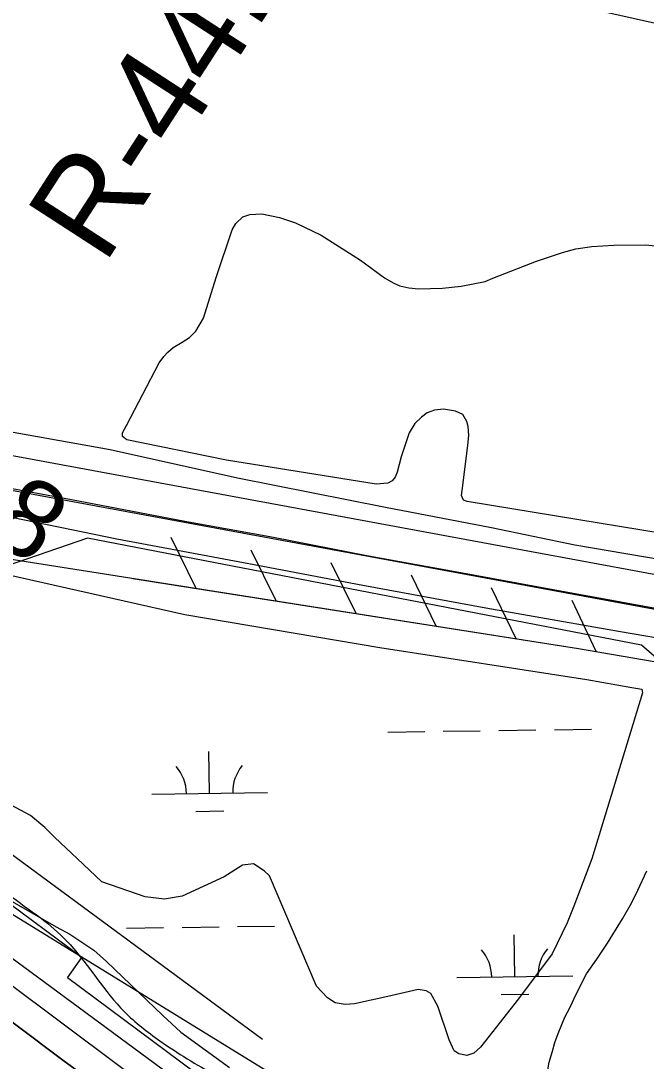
# Model space of a CAD drawing. Extents: x 3767014 to 3805179, y 361544 to 387384.
# Drawn here: x 3784890 to 3785430, y 380287 to 381185 of the extents above; entities that cross this region are included whole.
import ezdxf

# ---------------------------------------------------------------- set-up
doc = ezdxf.new("R2010")
doc.units = 0
for name, color, linetype in [('V-FLOD-BASE', 7, 'Continuous'), ('V-LEVE-TOET', 7, 'Continuous'), ('V-RIVR-EDGE', 7, 'Continuous'), ('V-RIVR-RANG', 7, 'Continuous'), ('V-RIVR-RANG-IDEN', 7, 'Continuous'), ('V-ROAD-CNTR', 7, 'Continuous'), ('V-RRAP-FSHR', 7, 'Continuous'), ('V-RRAP-RVMT', 7, 'Continuous'), ('V-SITE-VEGE', 7, 'Continuous'), ('V-SURV-LINE', 7, 'Continuous'), ('V-TOPO-DPTH', 7, 'Continuous'), ('V-TOPO-MINR', 7, 'Continuous'), ('V-TOPO-WATR', 7, 'Continuous'), ('V-WETL-SWMP', 7, 'Continuous')]:
    doc.layers.add(name, color=color, linetype=linetype)

msp = doc.modelspace()

# ---------------------------------------------------------------- linework, layer by layer
at = {"layer": 'V-FLOD-BASE'}
for points in [[(3785268.068, 380708.572), (3785190.098, 380722.613), (3785108.189, 380738.852), (3785031.622, 380752.627), (3784933.732, 380771.22), (3784846.503, 380787.406), (3784791.246, 380797.758), (3784722.194, 380816.088), (3784705.898, 380821.8), (3784687.605, 380831.13), (3784646.143, 380861.5), (3784572.762, 380919.819), (3784490.074, 380984.759), (3784406.503, 381053.891), (3784340.479, 381104.168), (3784266.248, 381163.597), (3784186.386, 381225.766), (3784122.359, 381272.702)], [(3786727.884, 380444.362), (3786624.849, 380464.209), (3786502.289, 380485.807), (3786370.787, 380509.822), (3786258.817, 380531.25), (3786133.174, 380554.489), (3786011.164, 380576.648), (3785878.265, 380600.927), (3785734.211, 380625.929), (3785593.059, 380648.916), (3785466.58, 380672.146), (3785349.595, 380693.523), (3785268.068, 380708.572)]]:
    msp.add_lwpolyline(points, dxfattribs=at)
at = {"layer": 'V-LEVE-TOET'}
for points in [[(3784144.05, 381326.619), (3784200.476, 381283.804), (3784255.201, 381243.213), (3784318.429, 381192.351), (3784400.605, 381122.923), (3784497.711, 381044.133), (3784563.505, 380988.816), (3784635.178, 380933.281), (3784678.922, 380899.013), (3784696.979, 380885.202), (3784710.221, 380876.938), (3784726.816, 380869.268), (3784783.82, 380852.217), (3784868.567, 380832.367), (3784967.01, 380814.617), (3785076.998, 380790.267), (3785204.912, 380764.98), (3785296.353, 380747.439), (3785368.453, 380732.501), (3785471.653, 380714.8)], [(3784133.83, 381238.635), (3784211.697, 381179.802), (3784296.402, 381109.284), (3784364.408, 381056.509), (3784430.131, 381008.19), (3784503.257, 380947.631), (3784576.929, 380888.196), (3784622.082, 380852.825), (3784646.93, 380832.083), (3784660.75, 380822.146), (3784674.568, 380812.209), (3784694.562, 380800.656), (3784708.612, 380795.481), (3784741.763, 380784.063), (3784787.476, 380776.131), (3784873.324, 380757.974), (3784972.914, 380737.437), (3785086.789, 380716.205), (3785185.241, 380697.615), (3785291.542, 380677.987), (3785405.964, 380657.882), (3785502.152, 380641.508)]]:
    msp.add_lwpolyline(points, dxfattribs=at)
at = {"layer": 'V-RIVR-EDGE'}
for points in [[(3778646.24, 382647.92), (3778659.876, 382602.597), (3778687.287, 382567.754), (3778735.679, 382514.257), (3778796.164, 382445.365), (3778835.674, 382397.551), (3778888.899, 382335.956), (3778952.607, 382262.203), (3779012.275, 382190.077), (3779057.436, 382138.206), (3779100.988, 382089.574), (3779134.849, 382046.627), (3779162.264, 382013.401), (3779205.838, 381973.665), (3779260.7, 381920.153), (3779294.566, 381879.632), (3779325.194, 381837.502), (3779360.663, 381790.507), (3779412.312, 381745.899), (3779454.294, 381716.68), (3779488.994, 381685.863), (3779533.368, 381642.89), (3779576.119, 381597.495), (3779620.485, 381551.287), (3779676.969, 381499.388), (3779726.99, 381450.74), (3779776.179, 381392.389), (3779876.993, 381279.725), (3779935.05, 381210.029), (3779960.041, 381177.618), (3780000.375, 381136.273), (3780060.096, 381085.174), (3780089.114, 381046.283), (3780155.269, 380980.612), (3780221.433, 380918.984), (3780269.028, 380870.342), (3780345.672, 380794.939), (3780399.741, 380747.899), (3780525.62, 380632.747), (3780574.841, 380587.335), (3780617.604, 380546.793), (3780649.066, 380515.174), (3780673.232, 380476.295), (3780710.32, 380430.105), (3780715.929, 380409.064), (3780730.431, 380386.383), (3780746.557, 380366.934), (3780778.851, 380344.209), (3780832.137, 380307.684), (3780871.695, 380279.28), (3780938.666, 380216.842), (3780975.778, 380180.357), (3781018.547, 380142.24), (3781081.494, 380087.899), (3781142.025, 380037.607), (3781200.156, 379997.835), (3781279.276, 379942.646), (3781347.092, 379894.762), (3781401.179, 379855), (3781466.567, 379806.314), (3781540.856, 379760.032), (3781563.475, 379749.463), (3781591.761, 379741.305), (3781611.132, 379725.891), (3781641.814, 379705.597), (3781703.987, 379665.006), (3781768.578, 379621.175), (3781821.047, 379581.417), (3781840.409, 379561.959), (3781862.209, 379547.348), (3781884.029, 379540.824), (3781913.115, 379529.43), (3781965.635, 379509.89), (3782018.949, 379484.687), (3782023.776, 379474.162), (3782024.562, 379465.264), (3782031.018, 379459.587), (3782040.723, 379459.563), (3782056.888, 379455.479), (3782096.48, 379440.824), (3782142.534, 379422.918), (3782192.615, 379398.532), (3782256.437, 379370.877), (3782308.124, 379341.634), (3782355.768, 379312.402), (3782425.225, 379274.219), (3782483.37, 379240.108), (3782518.081, 379214.143), (3782612.541, 379148.401), (3782677.126, 379102.144), (3782722.345, 379073.726), (3782774.821, 379036.394), (3782813.562, 379004.757), (3782852.3, 378971.503), (3782891.856, 378942.291), (3782929.816, 378921.979), (3782948.387, 378909.802), (3782956.456, 378902.503), (3782965.324, 378891.159), (3782976.623, 378881.426), (3783009.747, 378867.595), (3783020.246, 378861.908), (3783062.243, 378838.351), (3783100.998, 378812.375), (3783151.876, 378783.135), (3783202.741, 378748.233), (3783247.956, 378718.198), (3783325.482, 378672.717), (3783407.843, 378619.945), (3783473.245, 378576.92), (3783515.225, 378546.893), (3783550.759, 378526.587), (3783593.566, 378503.836), (3783636.355, 378473.807), (3783701.749, 378427.547), (3783745.35, 378399.134), (3783781.695, 378379.634), (3783840.643, 378343.095), (3783916.53, 378288.722), (3783971.442, 378255.428), (3784058.669, 378208.305), (3784177.383, 378139.269), (3784249.255, 378096.228), (3784300.952, 378071.029), (3784367.999, 378039.322), (3784407.569, 378015.771), (3784474.592, 377974.36), (3784555.345, 377925.636), (3784594.113, 377904.513), (3784636.123, 377886.616), (3784690.236, 377857.368), (3784719.292, 377833.843), (3784772.601, 377806.214), (3784811.368, 377785.091), (3784863.85, 377750.185), (3784995.456, 377661.707), (3785050.364, 377626.795), (3785102.863, 377599.168), (3785153.772, 377582.059), (3785203.053, 377560.91), (3785266.865, 377529.211)], [(3782768.156, 382489.186), (3782792.047, 382459.285), (3782816.401, 382433.904), (3782845.259, 382401.729), (3782894.424, 382352.774), (3782927.785, 382312.902), (3782991.272, 382204.679), (3783017.849, 382164.371), (3783053.018, 382124.042), (3783092.705, 382082.345), (3783131.953, 382046.075), (3783167.561, 382000.319), (3783213.563, 381952.729), (3783257.741, 381898.813), (3783281.173, 381866.199), (3783340.226, 381793.708), (3783369.52, 381754.75), (3783398.36, 381714.888), (3783418.198, 381691.779), (3783444.826, 381671.818), (3783475.059, 381646.875), (3783507.107, 381624.64), (3783543.692, 381608.272), (3783572.142, 381593.732), (3783598.779, 381577.389), (3783633.975, 381548.363), (3783671.41, 381510.289), (3783690.353, 381490.8), (3783748.987, 381431.422), (3783780.562, 381400.597), (3783804.887, 381363.912), (3783833.282, 381326.765), (3783876.146, 381290.034), (3783932.548, 381242.418), (3783996.617, 381186.644), (3784046.238, 381139.497), (3784102.218, 381104.09), (3784145.552, 381074.592), (3784190.215, 381033.788), (3784225.825, 380988.936), (3784251.076, 380960.839), (3784304.303, 380909.162), (3784363.858, 380856.564), (3784412.566, 380805.802), (3784445.032, 380770.001), (3784474.8, 380739.633), (3784528.008, 380680.268), (3784576.709, 380626.793), (3784618.203, 380584.64), (3784674.135, 380529.79), (3784738.222, 380481.251), (3784775.246, 380459.908), (3784796.028, 380453.074), (3784812.302, 380451.225), (3784832.194, 380450.272), (3784847.11, 380447.974), (3784860.216, 380445.228), (3784873.756, 380435.248), (3784909.861, 380408.029), (3784932.418, 380387.174), (3784979.299, 380329.181), (3785009.984, 380304.237), (3785058.292, 380274.727), (3785085.847, 380263.807), (3785111.605, 380257.865), (3785128.767, 380249.684), (3785158.126, 380236.951), (3785203.745, 380217.395), (3785242.135, 380199.666), (3785269.681, 380185.129), (3785297.665, 380165.165), (3785308.021, 380147.505), (3785328.75, 380118.968), (3785348.145, 380099.477), (3785369.33, 380072.747), (3785381.94, 380052.369), (3785392.3, 380036.518), (3785418.435, 379999.828), (3785440.526, 379973.548), (3785471.655, 379945.437), (3785502.789, 379919.135), (3785545.224, 379891.449), (3785568.253, 379879.183), (3785604.367, 379855.13), (3785642.712, 379819.314)]]:
    msp.add_spline(points, degree=3, dxfattribs=at)
at = {"layer": 'V-ROAD-CNTR'}
msp.add_lwpolyline([(3784243.171, 381426.49), (3784537.138, 381384.439), (3785704.249, 381123.146), (3786866.917, 380861.915), (3787543.377, 380715.3), (3787688.54, 380680.461), (3787833.703, 380647.074), (3788050.544, 380595.754), (3788127.541, 380586.656), (3788194.49, 380578.998), (3788255.306, 380546.989)], dxfattribs=at)
at = {"layer": 'V-RRAP-FSHR'}
for p, q in [((3785041.193, 380694.814), (3785019.738, 380738.679)), ((3785110.344, 380683.941), (3785088.888, 380727.806)), ((3785179.494, 380673.069), (3785158.039, 380716.933)), ((3785248.645, 380662.196), (3785227.189, 380706.061)), ((3785317.795, 380651.323), (3785296.34, 380695.188)), ((3785386.909, 380640.23), (3785366.083, 380684.397))]:
    msp.add_line(p, q, dxfattribs=at)
for points in [[(3780239.88, 385274.351), (3780583.354, 384892.355), (3780937.152, 384562.034), (3781238.124, 384220.593), (3781409.445, 384049.874), (3781622.441, 383858.937), (3782445.67, 382882.18), (3782831.269, 382475.365), (3783284.713, 381935.418), (3783463.342, 381735.439), (3783720.98, 381518.794), (3784267.173, 380992.177), (3784655.347, 380632.214), (3785098.485, 380305.579)], [(3784762.572, 380738.622), (3785371.488, 380642.881), (3786323.316, 380479.262), (3787350.393, 380279.813), (3787861.164, 380195.116), (3788013.854, 380157.51), (3788087.266, 380136.06), (3788346.817, 380073.691)], [(3784986.486, 380703.416), (3785371.488, 380642.881), (3786323.316, 380479.262), (3787350.393, 380279.813), (3787861.164, 380195.116), (3788013.854, 380157.51), (3788087.266, 380136.06), (3788346.817, 380073.691)]]:
    msp.add_lwpolyline(points, dxfattribs=at)
at = {"layer": 'V-RRAP-RVMT'}
for p, q in [((3784942.573, 380376.062), (3784824.914, 380463.139)), ((3784930.182, 380358.467), (3784942.573, 380376.062)), ((3785052.763, 380267.43), (3784930.182, 380358.467))]:
    msp.add_line(p, q, dxfattribs=at)
at = {"layer": 'V-SITE-VEGE'}
for points in [[(3785520.863, 380729.554), (3785275.463, 380769.748), (3785272.303, 380771.063), (3785270.464, 380775.089), (3785271.726, 380783.643), (3785275.867, 380818.3), (3785276.678, 380826.848), (3785276.149, 380834.483), (3785275.205, 380838.97), (3785271.549, 380844.776), (3785265.225, 380847.859), (3785254.868, 380849.55), (3785247.238, 380848.573), (3785240.967, 380846.261), (3785236.06, 380842.616), (3785230.272, 380837.162), (3785225.41, 380829.023), (3785218.43, 380808.271), (3785214.967, 380795.2), (3785213.216, 380790.687), (3785210.552, 380787.51), (3785206.974, 380785.677), (3785196.646, 380784.674), (3785067.421, 380805.379), (3784981.385, 380822.928), (3784977.758, 380826.037), (3784977.725, 380829.185), (3784981.256, 380835.513), (3785009.293, 380889.564), (3785013.282, 380894.997), (3785016.842, 380898.63), (3785021.294, 380902.722), (3785029.341, 380907.3), (3785035.591, 380911.41), (3785040.928, 380916.858), (3785047.558, 380928.163), (3785058.435, 380963.337), (3785072.4, 381004.385), (3785075.49, 381009.81), (3785081.722, 381015.719), (3785087.549, 381017.576), (3785097.881, 381018.131), (3785113.194, 381015.141), (3785127.18, 381010.341), (3785149.315, 380999.777), (3785183.25, 380978.099), (3785204.08, 380963.028), (3785211.32, 380958.606), (3785217.189, 380955.97), (3785224.849, 380954.25), (3785233.397, 380953.439), (3785254.07, 380954.101), (3785270.237, 380955.614), (3785290.87, 380959.87), (3785297.586, 380962.637), (3785335.193, 380977.405), (3785357.592, 380984.827), (3785369.247, 380988.093), (3785383.163, 380990.033), (3785402.032, 380991.124), (3785429, 380991.401), (3785450.598, 380989.373)], [(3784876.853, 380707.032), (3785031.616, 380672.175), (3785199.982, 380643.835), (3785378.82, 380616.058), (3785417.605, 380609.166), (3785426.272, 380607.888), (3785426.759, 380604.706), (3785383.133, 380461.235), (3785367.609, 380420.541), (3785361.836, 380405.904), (3785348.898, 380379.354), (3785319.692, 380340.34), (3785286.868, 380298.554), (3785280.999, 380293.483), (3785275.097, 380291.601), (3785268.25, 380292.898), (3785264.123, 380295.589), (3785259.927, 380305.112), (3785250.066, 380334.161), (3785244.033, 380345.032), (3785239.91, 380347.266), (3785233.063, 380348.562), (3785206.71, 380342.371), (3785178.077, 380336.158), (3785169.885, 380335.619), (3785161.22, 380336.897), (3785154.795, 380341.384), (3785145.128, 380351.307), (3785104.527, 380446.545), (3785099.925, 380451.052), (3785090.756, 380456.879), (3785081.2, 380455.869), (3785065.363, 380445.689), (3785029.097, 380428.918), (3785014.089, 380426.489), (3784997.216, 380428.594), (3784959.733, 380441.419), (3784938.573, 380461.7), (3784919.259, 380479.72), (3784910.518, 380488.285), (3784898.113, 380498.636), (3784881.625, 380507.577)], [(3785344.225, 380263.845), (3785344.595, 380272.62), (3785344.993, 380279.088), (3785346.312, 380285.566), (3785348.982, 380295.29), (3785351.215, 380302.699), (3785353.904, 380310.576), (3785359.765, 380324.486), (3785364.291, 380333.307), (3785369.262, 380343.977), (3785378.31, 380362.075), (3785387.415, 380374.633), (3785396.506, 380388.578), (3785409.681, 380409.49), (3785417.394, 380422.96), (3785422.821, 380434.097), (3785430.499, 380450.796)]]:
    msp.add_lwpolyline(points, dxfattribs=at)
at = {"layer": 'V-SURV-LINE'}
for points in [[(3784742.025, 380835.419), (3786129.603, 380578.989)], [(3786124.147, 380549.49), (3784736.568, 380805.92)]]:
    msp.add_lwpolyline(points, dxfattribs=at)
at = {"layer": 'V-TOPO-DPTH'}
for points in [[(3785412.745, 379984.142), (3784727.154, 380489.457), (3784721.163, 380493.993), (3784715.254, 380498.629), (3784709.466, 380503.417), (3784703.759, 380508.305), (3784670.645, 380537.416), (3784655.001, 380551.555), (3784639.625, 380565.972), (3784624.651, 380580.805), (3784609.944, 380595.917), (3784595.543, 380611.332), (3784581.283, 380626.874), (3784567.233, 380642.606), (3784553.322, 380658.465), (3784083.403, 381115.014)], [(3784152.227, 380982.076), (3784175.915, 380959.157), (3784199.599, 380936.235), (3784223.276, 380913.306), (3784246.95, 380890.373), (3784360.696, 380780.155), (3784415.688, 380727.124), (3784470.849, 380674.271), (3784526.263, 380621.682), (3784581.846, 380569.271), (3784653.062, 380502.442), (3784673.429, 380483.891), (3784694.15, 380465.756), (3784715.399, 380448.244), (3784737.003, 380431.149), (3784848.107, 380345.882), (3784926.14, 380287.327), (3785004.989, 380229.918)], [(3784152.227, 380982.076), (3784175.915, 380959.157), (3784199.599, 380936.235), (3784223.276, 380913.306), (3784246.95, 380890.373), (3784360.696, 380780.155), (3784415.688, 380727.124), (3784470.849, 380674.271), (3784526.263, 380621.682), (3784581.846, 380569.271), (3784653.062, 380502.442), (3784673.429, 380483.891), (3784694.15, 380465.756), (3784715.399, 380448.244), (3784737.003, 380431.149), (3784848.107, 380345.882), (3784926.14, 380287.327), (3785004.989, 380229.918)]]:
    msp.add_lwpolyline(points, dxfattribs=at)
at = {"layer": 'V-TOPO-MINR'}
for points in [[(3785507.217, 380029.021), (3784723.22, 380511), (3784121.495, 381113.787), (3784097.176, 381134.983), (3784072.818, 381156.136), (3784048.404, 381177.223), (3784023.952, 381198.267), (3783999.688, 381219.513), (3783975.711, 381241.072), (3783952.166, 381263.102), (3783928.908, 381285.446), (3783506.754, 381699.123), (3783503.412, 381702.44)], [(3785119.76, 380173.673), (3784731.609, 380464.107), (3784718.701, 380474.043), (3784705.982, 380484.209), (3784693.545, 380494.718), (3784681.296, 380505.456), (3784628.596, 380552.948), (3784591.946, 380586.573), (3784555.704, 380620.623), (3784520.073, 380655.313), (3784484.851, 380690.43), (3784450.025, 380725.955), (3784415.32, 380761.597), (3784380.797, 380797.415), (3784346.395, 380833.35), (3784332.591, 380847.842), (3784290.832, 380890.543), (3784248.346, 380932.488), (3784204.77, 380973.299), (3784160.467, 381013.355)], [(3785004.989, 380229.918), (3784926.14, 380287.327), (3784848.107, 380345.882), (3784737.003, 380431.149), (3784715.399, 380448.244), (3784694.15, 380465.756), (3784673.429, 380483.891), (3784653.062, 380502.442), (3784581.846, 380569.271), (3784526.263, 380621.682), (3784470.849, 380674.271), (3784415.688, 380727.124), (3784360.696, 380780.155), (3784246.95, 380890.373), (3784223.276, 380913.306), (3784199.599, 380936.235), (3784175.915, 380959.157), (3784152.227, 380982.076)]]:
    msp.add_lwpolyline(points, dxfattribs=at)
at = {"layer": 'V-TOPO-WATR'}
msp.add_lwpolyline([(3785412.745, 379984.142), (3784727.154, 380489.457), (3784721.163, 380493.993), (3784715.254, 380498.629), (3784709.466, 380503.417), (3784703.759, 380508.305), (3784670.645, 380537.416), (3784655.001, 380551.555), (3784639.625, 380565.972), (3784624.651, 380580.805), (3784609.944, 380595.917), (3784595.543, 380611.332), (3784581.283, 380626.874), (3784567.233, 380642.606), (3784553.322, 380658.465), (3784083.403, 381115.014)], dxfattribs=at)
at = {"layer": 'V-WETL-SWMP'}
for p, q in [((3784947.359, 380738.244), (3784867.089, 380710.458)), ((3785425.894, 380645.623), (3784947.359, 380738.244)), ((3785447.505, 380627.099), (3785425.894, 380645.623)), ((3785206.755, 380570.741), (3785238.752, 380571.185)), ((3785254.751, 380571.408), (3785286.748, 380571.852)), ((3785302.746, 380572.074), (3785334.743, 380572.519)), ((3785350.741, 380572.741), (3785382.738, 380573.185)), ((3785052.883, 380517.857), (3785052.383, 380553.853)), ((3785002.888, 380517.162), (3785102.878, 380518.551)), ((3785041.099, 380502.26), (3785065.096, 380502.594)), ((3784876.185, 380427.979), (3784920.294, 380402.419)), ((3784920.294, 380402.419), (3784932.096, 380396.297)), ((3784981.086, 380401.416), (3785013.082, 380401.861)), ((3785029.081, 380402.083), (3785061.078, 380402.527)), ((3785077.076, 380402.749), (3785109.073, 380403.194)), ((3784932.096, 380396.297), (3784952.808, 380382.485)), ((3785316.542, 380359.641), (3785316.042, 380395.638)), ((3784952.808, 380382.485), (3784963.739, 380372.701)), ((3784963.739, 380372.701), (3785012.642, 380326.084)), ((3785266.547, 380358.947), (3785366.537, 380360.336)), ((3785304.758, 380344.045), (3785328.755, 380344.379)), ((3785012.642, 380326.084), (3785028.176, 380311.696)), ((3785028.176, 380311.696), (3785070.176, 380281.192))]:
    msp.add_line(p, q, dxfattribs=at)
for centre, start, end in [((3784997.639, 380517.564), 0.024037, 41.567696), ((3785108.114, 380519.099), 140.024034, 181.567693), ((3785261.298, 380359.349), 0.024037, 41.567696), ((3785371.773, 380360.884), 140.024034, 181.567693)]:
    msp.add_arc(centre, 35.246, start, end, dxfattribs=at)

# ---------------------------------------------------------------- texts
at = {"layer": 'V-RIVR-RANG'}
msp.add_text('6.8', height=67, rotation=326.948326, dxfattribs=at).set_placement((3784796.315, 380781.393))
at = {"layer": 'V-RIVR-RANG-IDEN'}
msp.add_text('R-44.8', height=83, rotation=57.089539, dxfattribs=at).set_placement((3784961.81, 380973.161))

doc.saveas('drawing.dxf')
